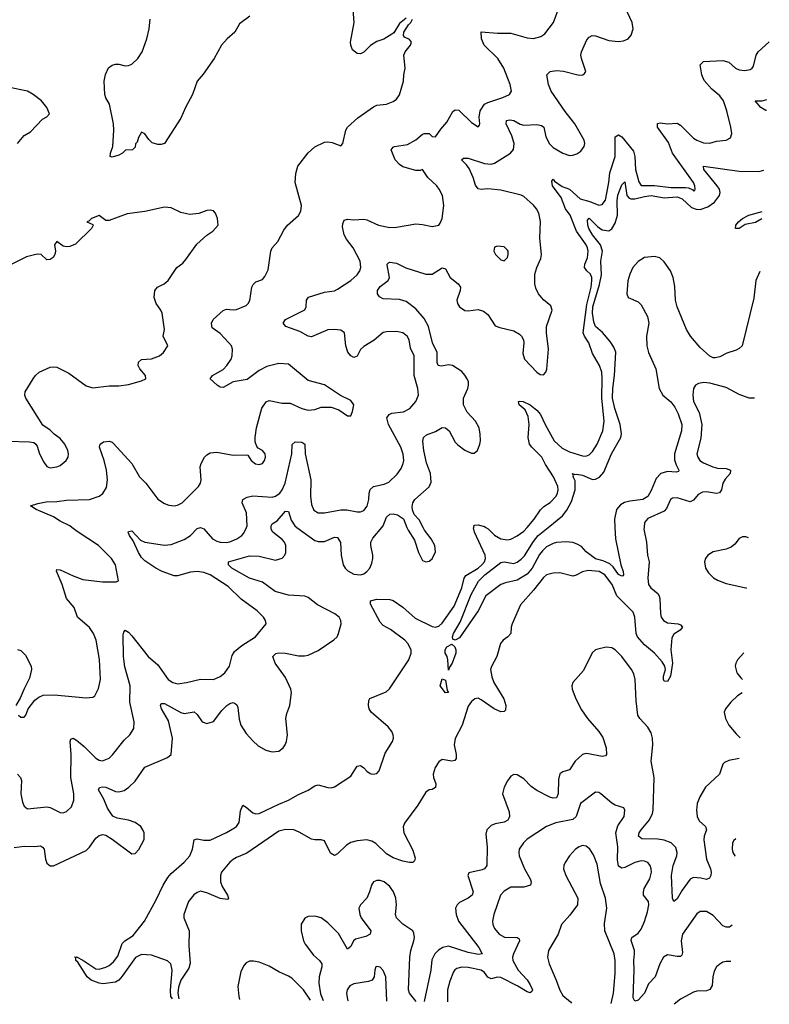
# Model space of a CAD drawing. Header units: inches. Extents: x 1843162 to 1959474, y 907081 to 1016326.
# Tile 343 of 656: x 1950323 to 1954914, y 907081 to 913107. Entities that reach past the tile are written whole.
import ezdxf

# ---------------------------------------------------------------- set-up
doc = ezdxf.new("R2010")
doc.units = ezdxf.units.IN
doc.header["$MEASUREMENT"] = 0
doc.layers.add('B9950', color=7, linetype='Continuous')
doc.layers.add('B9951', color=7, linetype='Continuous')

msp = doc.modelspace()

# ---------------------------------------------------------------- linework, layer by layer
at = {"layer": 'B9950', "color": 5}
for points, elevation in [([(1950290, 908040.7), (1950350.5, 908049.5), (1950413.7, 908046.3), (1950450, 908050.3), (1950463.6, 908043.6), (1950473.4, 908030), (1950482, 907970), (1950490, 907946), (1950510, 907929.1), (1950530, 907929.2), (1950730, 908023), (1950750, 908042), (1950790, 908098), (1950810, 908114.4), (1950830, 908120.4), (1950850, 908116.4), (1950890, 908092.4), (1951010, 908002.4), (1951030, 908004.4), (1951052.2, 908027.8), (1951084.5, 908090), (1951084.5, 908130), (1951077.6, 908150), (1951064.4, 908170), (1951030, 908193.5), (1950990, 908207.4), (1950921, 908221), (1950892.9, 908232.9), (1950860.7, 908280.7), (1950837.4, 908337.4), (1950805.5, 908394.5), (1950811.2, 908408.8), (1950830, 908411.5), (1950850, 908409.2), (1950910, 908384.6), (1950930, 908381), (1950962.4, 908390), (1950992.1, 908410), (1951030, 908446.9), (1951090, 908532.2), (1951227.5, 908592.5), (1951249.7, 908610.3), (1951258.2, 908710), (1951235.2, 908815.2), (1951191.1, 908890), (1951185.1, 908910), (1951190, 908922.8), (1951210, 908921.7), (1951310, 908866.5), (1951330, 908861.1), (1951390.8, 908870.8), (1951410, 908855.3), (1951441.3, 908810), (1951470, 908800.2), (1951510, 908812.3), (1951561.6, 908878.4), (1951592.4, 908910), (1951610, 908922), (1951630, 908928), (1951643.2, 908923.2), (1951653.7, 908913.7), (1951658.6, 908898.6), (1951667, 908827), (1951676.9, 908790), (1951710, 908739.5), (1951750, 908694.4), (1951783.4, 908663.4), (1951830, 908636.5), (1951870, 908627.2), (1951910, 908630.3), (1951936.3, 908650), (1951949.8, 908670.2), (1951956.1, 908690), (1951962.4, 908730), (1951952.9, 908830), (1951958.7, 908861.3), (1951977.1, 908910), (1951988, 908990), (1951983.8, 909010), (1951950, 909081.3), (1951888.2, 909170), (1951873.3, 909210), (1951892.7, 909227.3), (1951910, 909232.9), (1951950, 909230.9), (1952030, 909213), (1952066.8, 909213.2), (1952090, 909218.9), (1952150, 909247.1), (1952247.6, 909312.4), (1952266.9, 909330), (1952275.1, 909350), (1952291.8, 909410), (1952289.8, 909430), (1952278.8, 909450), (1952253.5, 909470), (1952147, 909527), (1952090, 909569.9), (1952070, 909578.5), (1951970, 909584.5), (1951888.1, 909608.1), (1951810, 909665.4), (1951730, 909688.8), (1951621.6, 909750), (1951602, 909770), (1951601.3, 909790), (1951730, 909825), (1951790, 909824.2), (1951890, 909799.5), (1951930, 909811.1), (1951946, 909830), (1951953.1, 909846.9), (1951953.8, 909890), (1951944.7, 909910), (1951930, 909925.7), (1951873.8, 909970), (1951863.7, 909990), (1951863.1, 910000)], 620), ([(1950310.4, 908490), (1950327.2, 908470), (1950333.6, 908450), (1950330.3, 908370), (1950339.3, 908319.3), (1950350, 908294), (1950370, 908277.1), (1950490, 908290.3), (1950510, 908285.7), (1950570, 908254.4), (1950590, 908252.7), (1950610, 908260.5), (1950640.7, 908290), (1950654.7, 908330), (1950654, 908370), (1950636.8, 908470), (1950638.1, 908610), (1950631.2, 908688.8), (1950636.6, 908703.4), (1950650, 908710.4), (1950670, 908698.3), (1950718.7, 908658.7), (1950790, 908587.8), (1950810, 908575.6), (1950830, 908571.7), (1950870, 908587.4), (1950892.3, 908607.7), (1950963.1, 908696.9), (1950997.4, 908730), (1951021.1, 908770), (1951025.1, 908810), (1950998, 908930), (1950999.8, 909030), (1950967.5, 909147.5), (1950958.7, 909210), (1950957.1, 909342.9), (1950961, 909359), (1950969.3, 909370), (1950990, 909358), (1951010, 909336.5), (1951109, 909210), (1951170, 909158), (1951231.8, 909070), (1951260.5, 909050), (1951290, 909043.5), (1951344, 909050), (1951430, 909071.5), (1951510, 909069.1), (1951550, 909086.5), (1951579.1, 909110), (1951607.2, 909150), (1951624.7, 909215.3), (1951639.4, 909240.6), (1951683.5, 909276.5), (1951768, 909330), (1951831.5, 909410), (1951827.8, 909430), (1951816.2, 909450), (1951777, 909490), (1951680.4, 909560.4), (1951598.8, 909638.8), (1951490, 909709.1), (1951450, 909724.3), (1951410, 909730.5), (1951370, 909725.2), (1951290, 909704.1), (1951270, 909704.2), (1951195.1, 909730), (1951156.8, 909750), (1951090, 909795), (1951070, 909814.7), (1951050, 909846.6), (1951017.4, 909917.4), (1950995.6, 909950), (1950987.8, 909970), (1950990, 909974.8), (1951010, 909978.7), (1951061.9, 909921.9), (1951088.6, 909908.6), (1951210, 909890.2), (1951250, 909896.2), (1951330, 909925), (1951369.2, 909950.8), (1951410, 909992.3), (1951429.4, 910000)], 640), ([(1950316, 908850), (1950330, 908838.8), (1950350, 908838.8), (1950361.2, 908850), (1950374, 908890), (1950416.6, 908943.4), (1950439.6, 908960.4), (1950467.8, 908972.2), (1950534.7, 908974.7), (1950730, 908957.1), (1950770, 908960.5), (1950782.7, 908970), (1950805.3, 909014.7), (1950817.6, 909070), (1950811.4, 909191.4), (1950791.8, 909310), (1950774.5, 909350), (1950750, 909386.3), (1950677.7, 909450), (1950656.8, 909510), (1950610, 909565.6), (1950583.4, 909650), (1950547.7, 909732.3), (1950550, 909742), (1950570, 909740.4), (1950650, 909703.2), (1950710, 909682), (1950830, 909667.2), (1950914, 909666), (1950927.3, 909672.7), (1950909.4, 909770), (1950885.1, 909810), (1950804.7, 909890), (1950674.7, 909974.7), (1950642.4, 910000)], 660), ([(1951258.8, 907114.9), (1951248.8, 907128.8), (1951246.2, 907166.2), (1951256, 907290), (1951249.1, 907329.1), (1951227.5, 907347.5), (1951130, 907382.9), (1951070, 907386.4), (1951032.6, 907367.4), (1950950, 907252.6), (1950930, 907229), (1950910, 907216), (1950832.8, 907207.2), (1950810.2, 907209.8), (1950760.9, 907230), (1950735.3, 907250), (1950678.4, 907338.4), (1950666.4, 907350), (1950667, 907367), (1950658, 907370), (1950670, 907371.6), (1950710, 907352.2), (1950790, 907298), (1950810, 907297.1), (1950850, 907308.5), (1950870, 907318), (1950898.2, 907341.8), (1950924, 907376), (1950950, 907453.2), (1950966, 907470), (1951018.3, 907501.7), (1951086.4, 907590), (1951159.5, 907720.5), (1951200.7, 907810), (1951230, 907858.3), (1951250, 907882.5), (1951329.6, 907950.4), (1951364.1, 907990), (1951382, 908030), (1951392.4, 908087.6), (1951410, 908094.7), (1951450, 908085), (1951490, 908086.4), (1951590, 908133.6), (1951638.4, 908161.6), (1951650, 908170.2), (1951666.2, 908193.8), (1951675, 908265), (1951690, 908299.5), (1951710, 908287.8), (1951750, 908252.2), (1951770, 908247), (1951790, 908249.1), (1951910, 908306.9), (1951969.9, 908330.1), (1952030, 908364.5), (1952090, 908391.8), (1952130, 908417.7), (1952150, 908423.9), (1952210, 908407.9), (1952230, 908406.6), (1952250, 908412.5), (1952350, 908477.4), (1952390, 908539.1), (1952410, 908541.8), (1952430, 908529.1), (1952450, 908507.8), (1952470, 908494.3), (1952486, 908490), (1952510, 908494), (1952524.7, 908510), (1952561.9, 908618.1), (1952605.8, 908690), (1952611.6, 908710), (1952610.7, 908730), (1952602.5, 908750), (1952579.6, 908779.6), (1952474.5, 908870), (1952463.1, 908890), (1952458.9, 908910), (1952460.4, 908939.6), (1952467.7, 908952.3), (1952566.4, 908993.6), (1952588.5, 909011.5), (1952706.3, 909190), (1952720.4, 909230), (1952719.8, 909250), (1952699.9, 909290), (1952682, 909310), (1952594.7, 909374.7), (1952550, 909399.9), (1952530, 909419.9), (1952472.2, 909530), (1952472, 909550), (1952510, 909559.8), (1952590, 909557.8), (1952610, 909551.6), (1952670, 909512.2), (1952744.4, 909444.4), (1952850, 909392.5), (1952870, 909389.5), (1952890, 909395.3), (1952910, 909413.4), (1952983, 909517), (1953031.5, 909630), (1953044.8, 909690), (1953054.4, 909705.6), (1953130, 909750.9), (1953154.1, 909770), (1953170.4, 909790), (1953176.6, 909810), (1953174.2, 909830), (1953108.9, 909970), (1953103.2, 909996.8), (1953103.7, 910000)], 580), ([(1954146.7, 910000), (1954146, 909990), (1954161.1, 909910), (1954167.3, 909830), (1954178.7, 909790), (1954170.1, 909690), (1954174, 909650), (1954187.8, 909630), (1954232.8, 909592.8), (1954239.8, 909579.8), (1954243.9, 909563.9), (1954247.1, 909470), (1954252.5, 909450), (1954265.8, 909430), (1954290, 909416.6), (1954354.8, 909410), (1954370, 909403.7), (1954382.6, 909390), (1954367.4, 909370), (1954330, 909345.7), (1954316.5, 909323.5), (1954311, 909251), (1954321.8, 909170), (1954308, 909090), (1954290, 909056), (1954270, 909059.3), (1954266, 909070), (1954264.8, 909090), (1954277.7, 909130), (1954273.3, 909150), (1954257.8, 909177.8), (1954211.2, 909231.2), (1954150, 909281.2), (1954106.4, 909330), (1954098.5, 909350), (1954089.9, 909449.9), (1954080.4, 909480.4), (1953980.4, 909580.4), (1953952.3, 909650), (1953905.5, 909710), (1953871.3, 909730), (1953804.7, 909735.3), (1953770, 909728.2), (1953731.8, 909708.2), (1953710, 909702.2), (1953630, 909721.3), (1953590, 909720.2), (1953550, 909708.8), (1953530, 909693.8), (1953470, 909615), (1953390, 909526.9), (1953339, 909410), (1953332.9, 909390), (1953330.3, 909350), (1953312.2, 909330), (1953283.1, 909310), (1953266.9, 909290), (1953244.7, 909210), (1953212.1, 909147.9), (1953207, 909130), (1953214.4, 909085.6), (1953227.7, 909050), (1953287.1, 908950), (1953300.2, 908910), (1953298, 908882), (1953290, 908872.3), (1953270, 908871.3), (1953229.8, 908890), (1953150, 908945.6), (1953130, 908953.9), (1953110, 908951.2), (1953090, 908935.4), (1953070, 908906), (1953032.8, 908790), (1952990, 908707.8), (1952984, 908670), (1952995.1, 908610), (1952995.3, 908584.7), (1952986.9, 908573.1), (1952970, 908569.4), (1952910, 908580.5), (1952890, 908564.7), (1952866.6, 908530), (1952854.8, 908490), (1952856.6, 908470), (1952872.3, 908430), (1952870, 908408.7), (1952850, 908395.7), (1952830, 908394.5), (1952810, 908379.8), (1952760.5, 908299.5), (1952679.6, 908190), (1952671.6, 908168.4), (1952676.3, 908130), (1952730, 908024.6), (1952744.6, 907975.4), (1952741.1, 907958.9), (1952730.2, 907949.8), (1952710, 907949.8), (1952670, 907957.2), (1952610, 907977.7), (1952570, 908002.5), (1952504.7, 908064.7), (1952479.5, 908079.5), (1952450, 908087.8), (1952390, 908082.4), (1952350, 908070.8), (1952324.7, 908055.3), (1952270, 908001.8), (1952250, 907992.4), (1952226.8, 908006.8), (1952190, 908082), (1952170, 908087.6), (1952130, 908086.9), (1952110, 908092.6), (1952035.6, 908135.6), (1952001.2, 908150), (1951950.6, 908150.6), (1951910, 908140.2), (1951714.1, 908005.9), (1951650, 907980.5), (1951630, 907968.1), (1951609.3, 907950.7), (1951558.9, 907890), (1951552.2, 907870), (1951553.2, 907830), (1951562.7, 907802.7), (1951594.9, 907750), (1951601.6, 907730), (1951596.5, 907723.5), (1951550, 907728.3), (1951470, 907764.5), (1951430, 907773.7), (1951410, 907766.3), (1951389.1, 907750.9), (1951356.9, 907710), (1951328.7, 907630), (1951327.8, 907610), (1951361.6, 907530), (1951359.4, 907439.4), (1951367.5, 907332.5), (1951358.5, 907301.5), (1951310, 907229.2), (1951294.7, 907185.3), (1951291.3, 907150), (1951298.6, 907114.4)], 580), ([(1951430.5, 910000), (1951450, 909990.3), (1951504.7, 909930), (1951530, 909916.1), (1951550.1, 909910.1), (1951590, 909908.1), (1951610, 909911), (1951652.8, 909930), (1951683.5, 909950), (1951695.9, 909964.1), (1951711.1, 910000)], 640), ([(1952021.2, 910000), (1952130, 909920.2), (1952150, 909913.4), (1952190, 909914), (1952250, 909940.2), (1952270, 909937.8), (1952288.1, 909908.1), (1952291.7, 909830), (1952304.3, 909770), (1952315.9, 909750), (1952333.1, 909733.1), (1952370, 909714.1), (1952410, 909710.1), (1952430, 909716.4), (1952449.9, 909730.1), (1952467, 909750), (1952479.7, 909780.3), (1952485, 909810), (1952485.3, 909830), (1952472.7, 909890), (1952473.7, 909910), (1952485.3, 909934.7), (1952540.6, 910000)], 620), ([(1952694.7, 910000), (1952702, 909982), (1952740.9, 909920.9), (1952765.3, 909845.3), (1952790, 909797.3), (1952810, 909788.2), (1952830, 909793), (1952850, 909808.2), (1952869.7, 909850), (1952865.1, 909890), (1952843.5, 909930), (1952802.9, 909982.9), (1952793.9, 910000)], 620), ([(1953968, 910000), (1953971.4, 909930), (1954004.4, 909770), (1954018, 909730), (1954020.7, 909710), (1954016.4, 909703.6), (1954010, 909702), (1953990, 909711.5), (1953957.6, 909757.6), (1953937.6, 909777.6), (1953895.5, 909795.5), (1953850, 909806.7), (1953793.2, 909850), (1953763.1, 909883.1), (1953738.1, 909898.1), (1953710, 909906.7), (1953669, 909911), (1953610, 909907.7), (1953590, 909901.4), (1953550, 909880.3), (1953523.8, 909856.2), (1953506, 909834), (1953461.9, 909750), (1953430, 909714.5), (1953370, 909676), (1953298.6, 909661.4), (1953269.1, 909650.9), (1953178.7, 909581.3), (1953131.2, 909488.8), (1953015.8, 909324.2), (1952990, 909309), (1952976.6, 909316.6), (1952973, 909330), (1952979.8, 909350), (1953020.2, 909419.8), (1953087.3, 909590), (1953132, 909670), (1953172.1, 909710), (1953270, 909785.4), (1953290, 909788.3), (1953350, 909779.7), (1953370, 909787.3), (1953394.6, 909805.4), (1953413.7, 909826.3), (1953470, 909914), (1953498.8, 909950), (1953560.5, 910000)], 560), ([(1953177.4, 910000), (1953191.1, 909991.1), (1953230, 909953.1), (1953270, 909929.4), (1953310, 909923.8), (1953330, 909928.4), (1953370, 909948.2), (1953410, 909976.9), (1953430.1, 910000)], 580), ([(1954786.7, 909936.9), (1954770, 909941.8), (1954750, 909941.2), (1954730, 909931), (1954703.1, 909896.9), (1954681.2, 909878.8), (1954650, 909865.7), (1954570.1, 909849.9), (1954538, 909830), (1954523.6, 909810), (1954517.2, 909790), (1954523.5, 909750), (1954540.9, 909720.9), (1954571.4, 909691.4), (1954596.7, 909676.7), (1954650, 909656.3), (1954770.6, 909630), (1954773.7, 909628.1)], 620), ([(1954730, 908585.3), (1954666, 908574), (1954639.3, 908560.7), (1954628.9, 908550), (1954608.9, 908490), (1954523.2, 908410), (1954488.9, 908351.1), (1954472.7, 908310), (1954467.1, 908270), (1954471.1, 908230), (1954483.9, 908203.9), (1954522.6, 908170), (1954529, 908150), (1954514.3, 908110), (1954512.7, 908087.3), (1954529.6, 907969.6), (1954554.2, 907910), (1954558, 907890), (1954556.1, 907870), (1954547.6, 907852.4), (1954530, 907844.7), (1954493.8, 907853.8), (1954450, 907857.3), (1954430, 907847.9), (1954380.2, 907779.8), (1954350, 907726.3), (1954329.6, 907709.6), (1954320.5, 907730), (1954314.4, 907870), (1954325.5, 907930), (1954347.7, 907990), (1954349.8, 908010), (1954341.6, 908041.6), (1954312.6, 908070), (1954270, 908086.3), (1954231.5, 908091.5), (1954133.9, 908093.9), (1954112.8, 908110), (1954116.1, 908130), (1954129, 908150), (1954180.2, 908210), (1954198.8, 908250), (1954203.2, 908270), (1954209.5, 908470), (1954191, 908570), (1954200.8, 908670), (1954199.4, 908710), (1954190, 908741.8), (1954170, 908776.5), (1954120.7, 908830), (1954108.2, 908850), (1954098.5, 908938.5), (1954091.9, 909070), (1954083.6, 909103.6), (1954070.4, 909130), (1954010, 909209.8), (1953970, 909250.8), (1953950, 909263.1), (1953913.8, 909266.2), (1953864.3, 909255.7), (1953850, 909249.7), (1953828.5, 909231.5), (1953776.7, 909123.3), (1953710.4, 909050), (1953703.7, 909030), (1953706.3, 909010), (1953729.1, 908950), (1953763.7, 908883.7), (1953799.7, 908830), (1953870.5, 908750.5), (1953893.5, 908713.5), (1953915.3, 908650), (1953916.9, 908610), (1953910, 908602.7), (1953890, 908598.3), (1953805.8, 908614.2), (1953790, 908615.3), (1953770.2, 908609.8), (1953725.5, 908570), (1953690, 908515.8), (1953650, 908503.8), (1953630, 908492.4), (1953622.8, 908457.2), (1953620.9, 908370), (1953610, 908345.3), (1953590, 908342), (1953570, 908348.2), (1953489.5, 908389.5), (1953454.5, 908414.5), (1953410, 908461.8), (1953370, 908485.7), (1953350, 908487.8), (1953330, 908477.6), (1953310, 908449.6), (1953289.3, 908410), (1953280.6, 908370), (1953319.8, 908259.8), (1953323.2, 908230), (1953319.6, 908220.4), (1953312.3, 908207.7), (1953290, 908195), (1953234.1, 908185.9), (1953210, 908175.6), (1953184.6, 908150), (1953177.8, 908122.2), (1953185.1, 908045.1), (1953183.6, 907930), (1953168.6, 907911.4), (1953155.2, 907904.8), (1953074.4, 907885.6), (1953067, 907870), (1953100.1, 907770), (1953093.5, 907750), (1953070, 907730.6), (1953016.2, 907703.8), (1953002.4, 907690), (1952992.4, 907670), (1952995.2, 907630), (1953011.3, 907590), (1953134.5, 907430), (1953154.9, 907390), (1953133, 907387), (1953070, 907397.6), (1952950, 907436.2), (1952913.7, 907430), (1952887.8, 907412.2), (1952865.1, 907390), (1952847.4, 907352.6), (1952840.1, 907290), (1952799.5, 907098.1)], 620), ([(1950310, 909252.4), (1950330, 909246.5), (1950358.2, 909218.2), (1950393.1, 909150), (1950395.6, 909130), (1950383.5, 909076.5), (1950350, 909012.7), (1950325.8, 908954.2), (1950299.1, 908910)], 660), ([(1954757.2, 909232.3), (1954718, 909190), (1954707.9, 909170), (1954704.7, 909150), (1954715.4, 909110), (1954739.2, 909079.2), (1954750.3, 909069.9)], 620), ([(1954746.9, 908988.4), (1954719.6, 908970), (1954677.8, 908930), (1954644.6, 908890), (1954636.9, 908870), (1954644.7, 908830), (1954666.2, 908790), (1954710, 908736.2), (1954735.4, 908712.2)], 620), ([(1954687.3, 907564.7), (1954670, 907553.9), (1954650, 907554.4), (1954630, 907562.4), (1954570, 907625.8), (1954530, 907649.7), (1954490, 907649.6), (1954470, 907635.6), (1954381.6, 907510), (1954373.8, 907470), (1954382.6, 907397.4), (1954378.1, 907381.9), (1954370, 907374.5), (1954350, 907373.8), (1954290, 907384.2), (1954265.7, 907370), (1954242.4, 907330), (1954214.2, 907250), (1954173.5, 907206.5), (1954150, 907149.8), (1954110, 907107.4), (1954090, 907100.5), (1954080.8, 907120.8), (1954086.9, 907290), (1954084.7, 907350), (1954088.9, 907390), (1954087.2, 907410), (1954067.6, 907472.4), (1954071.1, 907490), (1954110, 907516.3), (1954130, 907541.1), (1954150, 907587.6), (1954168.2, 907648.2), (1954176.3, 907690), (1954174.4, 907710), (1954143.9, 907750), (1954142.5, 907770), (1954148.2, 907790), (1954181.5, 907850), (1954191.4, 907890), (1954190.6, 907910.6), (1954183.9, 907930), (1954170, 907949.7), (1954150, 907957.8), (1954130, 907958.5), (1954090.5, 907950), (1954030, 907918.7), (1954010, 907915.3), (1953990, 907926.6), (1953984.5, 907964.5), (1953985.8, 908045.8), (1953974, 908130), (1953987.1, 908172.9), (1954024.7, 908230), (1954029.3, 908270), (1954022.7, 908282.7), (1953970, 908300.5), (1953950, 908312.6), (1953882, 908370), (1953870, 908376.9), (1953850, 908379.7), (1953756.9, 908310), (1953730, 908231.3), (1953710, 908212.3), (1953607.3, 908192.7), (1953550, 908169.8), (1953430, 908091), (1953408.9, 908070), (1953382.3, 908030), (1953379, 908010), (1953382, 907990), (1953414.2, 907910), (1953448.4, 907850), (1953456.2, 907830), (1953452.2, 907810), (1953410, 907798.6), (1953330, 907797.5), (1953290, 907773.1), (1953267.1, 907750), (1953227.2, 907630), (1953219.2, 907590), (1953220.2, 907570), (1953230, 907544.9), (1953258.9, 907510), (1953291.7, 907491.7), (1953370, 907491), (1953381.4, 907481.4), (1953384.7, 907470), (1953346.8, 907390), (1953341.9, 907370), (1953343.5, 907350), (1953375.1, 907290), (1953430, 907231), (1953450, 907201.3), (1953462.6, 907170), (1953460, 907160), (1953450, 907151.1), (1953430, 907158.3), (1953373.2, 907193.2), (1953270, 907244.7), (1953250, 907246.5), (1953210, 907236.5), (1953190, 907247.1), (1953170, 907276), (1953150, 907290.9), (1953070, 907307), (1953031, 907309), (1953000.3, 907299.7), (1952988, 907292), (1952980.2, 907279.8), (1952956.7, 907223.3), (1952943, 907170), (1952944, 907096.5)], 640), ([(1953944.3, 907085.6), (1953960.6, 907150), (1953970.5, 907270.5), (1953969, 907350), (1953962.9, 907390), (1953905.7, 907530), (1953904.8, 907575.2), (1953918.9, 907670), (1953911.1, 907730), (1953880, 907820), (1953859.5, 907939.5), (1953837, 907997), (1953815.6, 908030), (1953792.3, 908050), (1953770, 908052.8), (1953750, 908046), (1953726.7, 908030), (1953689.4, 907990.6), (1953664.6, 907950), (1953656, 907930), (1953654.3, 907910), (1953667.8, 907870), (1953740.5, 907730), (1953739.1, 907690), (1953693, 907627), (1953641.3, 907570), (1953620.2, 907510), (1953562.4, 907410), (1953554.9, 907370), (1953564.7, 907330), (1953609.1, 907230), (1953630, 907167.7), (1953650, 907135.5), (1953697.1, 907097.1), (1953703.1, 907088.2)], 660), ([(1954709.5, 908094.4), (1954696.7, 908083.3), (1954688.8, 908070), (1954686.5, 908030), (1954690.3, 908010), (1954702.6, 907990), (1954705, 907988)], 640), ([(1952751.3, 907098.6), (1952709.8, 907150), (1952704.7, 907170), (1952712.1, 907370), (1952718.1, 907410), (1952736.6, 907470), (1952739.9, 907490), (1952736.8, 907516.8), (1952730, 907531.9), (1952670, 907572), (1952630.7, 907610.7), (1952624.4, 907630), (1952629.9, 907690.1), (1952626.7, 907730), (1952613.2, 907770), (1952590, 907803.2), (1952555.6, 907830), (1952530, 907839), (1952510, 907839.3), (1952490, 907831), (1952476.9, 907810), (1952465.8, 907770), (1952448.6, 907731.4), (1952409.5, 907690.5), (1952400.6, 907670), (1952405.1, 907630), (1952414.4, 907610), (1952474.4, 907530), (1952469.3, 907510.7), (1952443, 907497), (1952380.3, 907479.7), (1952367.2, 907470), (1952350, 907435.1), (1952330, 907418), (1952275, 907515), (1952210, 907579.1), (1952170, 907609.8), (1952130, 907620.9), (1952090, 907618), (1952070, 907607.6), (1952047.4, 907572.6), (1952047.8, 907530), (1952061.8, 907470), (1952071.2, 907450), (1952121.8, 907381.8), (1952158.9, 907350), (1952172.4, 907330), (1952173.2, 907310), (1952156.1, 907250), (1952155, 907210), (1952165.7, 907145.7), (1952180.6, 907104.8)], 620), ([(1952103.4, 907105.7), (1952060.6, 907170), (1951990, 907240.7), (1951970, 907253.2), (1951910, 907280.2), (1951850, 907315.4), (1951790, 907339.2), (1951754, 907346), (1951730, 907345.3), (1951710, 907334.3), (1951698.3, 907321.7), (1951678.1, 907281.9), (1951659.6, 907190), (1951664.7, 907130), (1951669.8, 907110.4)], 620), ([(1954678, 907342.4), (1954650, 907344), (1954630, 907339.7), (1954610, 907328), (1954590.2, 907309.8), (1954575.3, 907284.7), (1954566.9, 907250), (1954564.2, 907195.8), (1954550, 907172.3), (1954530, 907164.2), (1954470, 907162.4), (1954450, 907155.6), (1954370, 907113), (1954332, 907081.3)], 660), ([(1952570.7, 907100.6), (1952564.5, 907250), (1952550, 907288.7), (1952530, 907308.7), (1952510, 907312.7), (1952504.7, 907310), (1952498, 907290), (1952494, 907250), (1952482, 907230), (1952459.9, 907220.1), (1952370, 907206.9), (1952345.1, 907194.9), (1952327.8, 907170), (1952324.7, 907150), (1952330.3, 907110), (1952334.1, 907103.1)], 640)]:
    msp.add_lwpolyline(points, dxfattribs=dict(at, elevation=elevation))
at = {"layer": 'B9950', "color": 5, "elevation": 560}
for points in [[(1952950, 909126.6), (1952944.7, 909190), (1952941, 909210), (1952929.7, 909230), (1952927.8, 909250), (1952938.4, 909270), (1952970, 909286), (1952988.9, 909268.9), (1952994.6, 909250), (1952994, 909230), (1952971.4, 909170), (1952954.5, 909145.5)], [(1952930, 908987.3), (1952898.3, 909030), (1952910, 909072.7), (1952930, 909066), (1952940.9, 909000.9), (1952950, 908989)]]:
    msp.add_lwpolyline(points, close=True, dxfattribs=at)
at = {"layer": 'B9951', "color": 5}
for points, elevation in [([(1951711.1, 910000), (1951715.3, 910010), (1951711.4, 910090), (1951685.6, 910150), (1951689.7, 910170), (1951715.4, 910184.6), (1951750, 910193.3), (1951870, 910184.2), (1951890, 910190.2), (1951915.2, 910210), (1951931.1, 910230), (1951949.5, 910270.5), (1951989.8, 910449.8), (1951992.1, 910507.9), (1952010, 910523.6), (1952050, 910522), (1952070.3, 910510), (1952072.2, 910450), (1952105.1, 910290), (1952103.7, 910190), (1952110, 910141), (1952124.7, 910104.7), (1952150, 910088.2), (1952190, 910088.3), (1952290, 910107.7), (1952326.5, 910106.5), (1952390, 910095.6), (1952410, 910096), (1952430, 910104.2), (1952451.9, 910130), (1952460.8, 910170), (1952462.8, 910210), (1952470, 910231.7), (1952490.6, 910249.4), (1952556.1, 910263.9), (1952583.8, 910276.2), (1952634.4, 910325.6), (1952658.7, 910361.3), (1952671.8, 910390), (1952675.3, 910410), (1952671.8, 910448.2), (1952657, 910490), (1952581.4, 910630), (1952571.6, 910670), (1952584.8, 910690), (1952601.2, 910698.8), (1952673, 910707), (1952712.7, 910727.3), (1952750, 910770.7), (1952765.6, 910810), (1952762, 910850), (1952739.8, 910930), (1952738.7, 911050), (1952717.1, 911097.1), (1952707.7, 911147.7), (1952696.8, 911170), (1952670, 911189.7), (1952630, 911198.3), (1952570, 911196.9), (1952550, 911191.6), (1952494.4, 911145.6), (1952430, 911107.1), (1952410, 911087.8), (1952390, 911048), (1952370, 911040.4), (1952350, 911049.8), (1952333, 911073), (1952321, 911110), (1952311.4, 911190), (1952290, 911207), (1952248.1, 911211.9), (1952210, 911209), (1952110, 911166.6), (1952090, 911169.7), (1952039.3, 911199.3), (1951952.3, 911230), (1951936.2, 911250), (1951950, 911271.3), (1952068.6, 911331.4), (1952077.2, 911350), (1952079.7, 911390), (1952091, 911409), (1952190, 911440.2), (1952250, 911447.3), (1952270, 911457.2), (1952351.9, 911510), (1952390, 911545.8), (1952406.4, 911570), (1952411.9, 911590), (1952407.6, 911630), (1952365.6, 911710), (1952323.7, 911763.7), (1952309.8, 911790), (1952300.3, 911839.7), (1952301.6, 911858.4), (1952310, 911880.7), (1952330, 911886.4), (1952370, 911881.5), (1952430, 911885.6), (1952450, 911881.6), (1952520.7, 911850), (1952590, 911834.4), (1952630, 911836.9), (1952750, 911857.6), (1952790, 911854.4), (1952850, 911840.4), (1952889, 911850), (1952898.6, 911861.4), (1952911.3, 911890), (1952920.5, 911970), (1952911.4, 912031.4), (1952892.3, 912070), (1952878.4, 912090), (1952821.8, 912141.8), (1952790, 912189.3), (1952776.5, 912183.5), (1952750, 912184.4), (1952670, 912207.4), (1952650, 912220.4), (1952622.2, 912250), (1952598, 912310), (1952610, 912326), (1952619, 912330), (1952697.3, 912342.7), (1952748.9, 912371.1), (1952790, 912405.5), (1952802, 912410), (1952830.3, 912410.3), (1952850, 912391.3), (1952870, 912391), (1952902.4, 912437.6), (1952939.9, 912480.1), (1952974.8, 912545.2), (1952990, 912556.1), (1953013.1, 912553.1), (1953090, 912478), (1953130, 912451.3), (1953139.3, 912460.7), (1953141.2, 912470), (1953137.4, 912510), (1953143.9, 912550), (1953170.5, 912589.5), (1953190, 912600.6), (1953282.7, 912630), (1953322.7, 912650), (1953334.5, 912670), (1953327.6, 912710), (1953287.2, 912810), (1953252.1, 912870), (1953167.2, 912950), (1953150.7, 912990), (1953148.3, 913031.7), (1953250, 913023.6), (1953330, 913025.3), (1953430, 912996.9), (1953470, 912991.8), (1953515.1, 913004.9), (1953539.7, 913020.3), (1953591.5, 913090), (1953629.7, 913190.3)], 640), ([(1952793.9, 910000), (1952770, 910045.2), (1952739.6, 910079.6), (1952727.8, 910107.8), (1952726, 910126), (1952729.7, 910150), (1952743.5, 910170), (1952830, 910247.6), (1952842.8, 910277.2), (1952839, 910330), (1952815, 910395), (1952797.4, 910470), (1952792.7, 910527.3), (1952796.8, 910550), (1952814.2, 910565.8), (1952870, 910586.4), (1952910, 910611.1), (1952930, 910610.2), (1952953.4, 910590), (1952990, 910522.4), (1953005.3, 910505.3), (1953050, 910471.8), (1953090, 910454.9), (1953106.3, 910453.7), (1953126, 910470), (1953140.5, 910510), (1953146, 910530), (1953143.5, 910570), (1953136.4, 910610), (1953114.5, 910650), (1953064.1, 910704.1), (1953040.7, 910750), (1953040.5, 910790), (1953067.4, 910850), (1953072.1, 910870), (1953070.6, 910890), (1953062.9, 910910), (1953050, 910932.4), (1953030, 910954.2), (1952973.6, 910990), (1952950, 910994.1), (1952906.9, 910986.9), (1952886.4, 910990), (1952880.2, 911010), (1952879.2, 911070), (1952850.3, 911130.3), (1952826, 911230), (1952799.2, 911279.2), (1952750, 911336.8), (1952690, 911381.7), (1952650, 911394.9), (1952550, 911398.7), (1952525.6, 911410), (1952515.2, 911430), (1952513.5, 911450), (1952530, 911474), (1952579.7, 911510), (1952588.7, 911530), (1952573, 911607), (1952573.3, 911610), (1952581.8, 911618.2), (1952590, 911623.1), (1952630, 911616.5), (1952688.2, 911588.2), (1952810.8, 911549.2), (1952850, 911550.2), (1952910, 911587.4), (1952930, 911581.6), (1952959.6, 911530), (1953008.4, 911490), (1953022, 911470), (1953021.1, 911450), (1953000.9, 911390), (1953004.9, 911370), (1953017, 911350), (1953050, 911327.1), (1953070, 911324.5), (1953130, 911333.8), (1953163.8, 911323.8), (1953190, 911303.1), (1953234.2, 911234.2), (1953262.5, 911222.5), (1953350, 911202), (1953383.3, 911183.3), (1953396.9, 911170), (1953408.5, 911148.5), (1953411.3, 911130), (1953404.6, 911064.6), (1953413.7, 911030), (1953490, 910948.9), (1953510, 910935.8), (1953530, 910933), (1953545.1, 910950), (1953550.8, 910969.2), (1953561.6, 911090), (1953549.8, 911190.2), (1953549.8, 911230), (1953584.8, 911330), (1953576.3, 911356.3), (1953530, 911393.5), (1953501.2, 911430), (1953484.2, 911464.2), (1953477.5, 911490), (1953477.8, 911550), (1953489.1, 911590), (1953514.5, 911645.5), (1953519.5, 911670), (1953508.3, 911770), (1953512.6, 911872.6), (1953501.9, 911921.9), (1953488.7, 911948.7), (1953470, 911970.9), (1953410, 912025.4), (1953393.3, 912033.3), (1953270, 912063.7), (1953190, 912072.3), (1953150, 912067.7), (1953130, 912070.8), (1953114.7, 912094.7), (1953100.8, 912140.8), (1953075.3, 912195.3), (1953059.7, 912219.7), (1953029.7, 912250.3), (1953041.5, 912258.5), (1953070, 912260.2), (1953170, 912227.6), (1953210, 912223.4), (1953230, 912229.1), (1953329.6, 912290.4), (1953347.5, 912312.5), (1953351, 912350), (1953336.5, 912396.5), (1953301.4, 912470), (1953303.6, 912490), (1953325.6, 912494.4), (1953350, 912489.4), (1953388.4, 912468.4), (1953410, 912462), (1953490, 912466.4), (1953519.6, 912459.6), (1953532.6, 912450), (1953546, 912390), (1953566.8, 912346.8), (1953590, 912325), (1953650, 912289.6), (1953690, 912276.8), (1953710, 912277.6), (1953734.7, 912285.3), (1953758.6, 912301.4), (1953779.8, 912330), (1953783.8, 912350), (1953780.7, 912370), (1953723.4, 912470), (1953664.3, 912544.3), (1953577.8, 912670), (1953561.9, 912710), (1953551.8, 912770), (1953571.1, 912788.9), (1953610, 912795.8), (1953652.4, 912792.4), (1953750, 912768.2), (1953770.9, 912769.1), (1953782.7, 912777.3), (1953789.6, 912790.4), (1953763.1, 912870), (1953759.8, 912890), (1953763.1, 912910), (1953796.1, 912983.9), (1953810, 913000.4), (1953829.2, 913010), (1953850, 913008.5), (1953930, 912978.9), (1953990, 912973.1), (1954021.7, 912978.3), (1954049.2, 912990), (1954068.2, 913011.8), (1954079.7, 913050), (1954074.8, 913090), (1954015.7, 913215.7)], 620), ([(1951731.5, 913128.5), (1951670, 913082), (1951641.3, 913030), (1951594.4, 912990), (1951558.4, 912950), (1951513.7, 912870), (1951446.5, 912773.5), (1951410.4, 912730), (1951382, 912650), (1951338, 912570), (1951310, 912504), (1951210.4, 912349.6), (1951190, 912342.7), (1951170, 912342.7), (1951134, 912354), (1951113.6, 912373.6), (1951090, 912408), (1951070, 912418), (1951050, 912386), (1951042, 912358), (1951032.7, 912347.3), (1951030, 912326), (1951014, 912310), (1950971.3, 912308.7), (1950952, 912290), (1950930, 912277.2), (1950890, 912266), (1950878, 912270), (1950879, 912290), (1950893.2, 912330), (1950899.5, 912430), (1950896.9, 912470), (1950872.8, 912590), (1950850, 912629.3), (1950844, 912650), (1950840.6, 912730), (1950848.1, 912771.9), (1950867.6, 912812.4), (1950890, 912828.9), (1950910, 912835.6), (1950930, 912835.6), (1950970, 912825.2), (1950990, 912825.8), (1951010, 912835.6), (1951047.1, 912870), (1951072.9, 912910), (1951101.5, 912990), (1951116.8, 913050), (1951122.2, 913110)], 660), ([(1952690, 913115.3), (1952650, 913084), (1952613.7, 913026.3), (1952602.5, 913017.5), (1952552.8, 912987.2), (1952510, 912972.7), (1952470.5, 912949.5), (1952430, 912907.3), (1952410, 912898.4), (1952390, 912899.5), (1952362.2, 912922.2), (1952351.3, 912951.3), (1952349.7, 912970), (1952370.9, 913090), (1952366, 913170)], 660), ([(1950642.4, 910000), (1950629.9, 910009.9), (1950570, 910038.9), (1950530, 910065), (1950424, 910110), (1950390, 910132), (1950433.6, 910146.4), (1950484.4, 910155.6), (1950550, 910157.6), (1950610, 910167.1), (1950749.7, 910170.3), (1950810, 910191.6), (1950833.2, 910206.8), (1950855.2, 910244.8), (1950861.8, 910290), (1950854.7, 910350), (1950840.9, 910410), (1950810.9, 910490), (1950815.6, 910510), (1950836, 910524), (1950870, 910527.9), (1950890, 910522.3), (1950896.1, 910516.1), (1951010, 910390.4), (1951056.5, 910310), (1951095.8, 910270), (1951170, 910173.4), (1951210, 910146.4), (1951236.7, 910136.7), (1951270, 910132.2), (1951290, 910135.8), (1951318.4, 910150), (1951418.4, 910250), (1951429.7, 910270.3), (1951433.7, 910290), (1951428.7, 910370), (1951434.7, 910390), (1951455.1, 910430), (1951470, 910444.9), (1951490, 910455.8), (1951530, 910460.4), (1951630, 910442.4), (1951710, 910444), (1951721, 910441), (1951740.7, 910410), (1951768.1, 910388.1), (1951790, 910385.3), (1951810, 910390.4), (1951822.6, 910410), (1951828.4, 910430), (1951825.7, 910450), (1951810, 910471.2), (1951784.2, 910484.2), (1951774.7, 910494.7), (1951764.2, 910524.2), (1951764.2, 910550), (1951772.6, 910610), (1951806.6, 910730), (1951831.5, 910768.5), (1951850, 910776.3), (1951930, 910760.3), (1951980.4, 910760.4), (1952050, 910728), (1952090, 910717.3), (1952130, 910720.7), (1952170, 910734.8), (1952230, 910736), (1952278.5, 910718.5), (1952330, 910682), (1952350, 910682), (1952361.2, 910710), (1952369, 910750), (1952350, 910777.2), (1952287.3, 910807.3), (1952190, 910872), (1952090, 910898.4), (1951970, 910998.3), (1951910, 911002.4), (1951835.8, 910984.2), (1951790, 910960.7), (1951715.2, 910904.8), (1951630, 910889.8), (1951570, 910855.8), (1951550, 910858), (1951532, 910870), (1951489.2, 910910), (1951504, 910930), (1951570, 910967.2), (1951592.1, 910990), (1951617.6, 911030), (1951623.9, 911050), (1951625.7, 911090), (1951619.7, 911110), (1951604.2, 911130), (1951550, 911185.7), (1951502, 911222), (1951498.3, 911250), (1951507.2, 911272.8), (1951570, 911327.9), (1951590, 911335.1), (1951630, 911331.1), (1951650, 911334.2), (1951710, 911357), (1951723, 911370), (1951731.6, 911388.4), (1951745.1, 911470), (1951752.8, 911487.2), (1951770, 911503), (1951810, 911516), (1951824.8, 911535.2), (1951844.2, 911575.8), (1951861.3, 911690), (1951869.6, 911710), (1951904.5, 911750), (1951940.7, 911819.3), (1951962.4, 911850), (1952031.1, 911908.9), (1952044.9, 911935.1), (1952048.2, 911970), (1952010.8, 912110), (1952013.9, 912166.1), (1952026, 912210), (1952088.8, 912291.2), (1952130, 912329.1), (1952190, 912356.9), (1952210, 912359.6), (1952236.1, 912356.1), (1952290, 912334.8), (1952302.7, 912350), (1952319.7, 912430), (1952329.6, 912450), (1952393.2, 912506.8), (1952490, 912574), (1952510, 912583.1), (1952570, 912590.5), (1952610, 912605.5), (1952630, 912620.7), (1952650, 912646.8), (1952673.2, 912730), (1952675.3, 912770), (1952684, 912810), (1952675.3, 912890), (1952684, 912910), (1952717, 912950), (1952722.7, 912970), (1952710, 912985.2), (1952680.1, 913000.1), (1952673.2, 913010), (1952676, 913030), (1952704.5, 913075.5), (1952719, 913090), (1952728, 913110)], 660), ([(1953430.1, 910000), (1953473.5, 910050), (1953512.6, 910107.4), (1953533.2, 910126.8), (1953571.3, 910151.3), (1953607.5, 910190), (1953617.4, 910210), (1953620.8, 910230), (1953618, 910250), (1953592.3, 910310), (1953544.1, 910384.1), (1953521.1, 910430), (1953460.2, 910490), (1953445.7, 910510), (1953437, 910550), (1953442.2, 910630), (1953438, 910678), (1953418.6, 910718.6), (1953381.7, 910750), (1953377.2, 910770), (1953386.9, 910773.1), (1953406, 910770), (1953450, 910750.1), (1953490, 910717), (1953512.2, 910690), (1953540.1, 910630), (1953595.7, 910530), (1953644.9, 910484.9), (1953690, 910462.2), (1953770, 910437.4), (1953790, 910436.2), (1953810, 910443.6), (1953830, 910464.2), (1953858.6, 910510), (1953893.8, 910590), (1953901.9, 910650), (1953888.6, 910790), (1953891.2, 910911.2), (1953887.5, 910950), (1953873.8, 910990), (1953830, 911064.2), (1953808.1, 911130), (1953781.5, 911170), (1953774.6, 911190), (1953796.3, 911363.7), (1953822.3, 911470), (1953827.5, 911510), (1953826.5, 911530), (1953819, 911550), (1953795.7, 911570), (1953781.4, 911590), (1953784.2, 911610), (1953800.4, 911650), (1953803.6, 911690), (1953800.5, 911710), (1953792.2, 911730), (1953733.1, 911813.1), (1953693.3, 911910), (1953665.7, 911950), (1953638.3, 912018.3), (1953585.9, 912090), (1953581.9, 912118.1), (1953590, 912130.2), (1953599, 912119), (1953645.9, 912085.9), (1953690, 912068.9), (1953754.9, 912010), (1953814.5, 911994.5), (1953870, 911971), (1953890, 911975.2), (1953910, 912003.1), (1953932, 912110), (1953936.7, 912170), (1953969.3, 912270), (1953969.9, 912390.1), (1953990, 912403.2), (1954011.2, 912390), (1954081.7, 912301.7), (1954090.1, 912270), (1954093.4, 912190), (1954114.8, 912114.8), (1954130, 912091.8), (1954210, 912091.4), (1954310, 912079.4), (1954400.7, 912080.7), (1954418.2, 912078.2), (1954445.5, 912065.5), (1954450, 912059.3), (1954457.4, 912062.6), (1954460.7, 912070), (1954458, 912090), (1954448.7, 912110), (1954321.3, 912290), (1954296.2, 912356.2), (1954229.9, 912450), (1954229.1, 912470.9), (1954244.7, 912475.3), (1954290, 912470.1), (1954350, 912474.5), (1954370, 912462), (1954450, 912382.3), (1954470, 912369.3), (1954510, 912354.3), (1954550, 912351.3), (1954590, 912364), (1954650, 912370.5), (1954675.9, 912384.1), (1954683.7, 912410), (1954678, 912450), (1954654.1, 912550), (1954632.8, 912610), (1954610, 912640.6), (1954561.9, 912681.9), (1954515.3, 912735.3), (1954500.6, 912770), (1954489.9, 912830), (1954510, 912850.2), (1954630, 912856.9), (1954666.9, 912846.9), (1954706, 912810), (1954730, 912800.9), (1954763.8, 912796.2), (1954797.2, 912802.8), (1954809.7, 912810.3), (1954816.9, 912823.1), (1954834.3, 912890), (1954846, 912910), (1954911.2, 912968.8), (1954913.9, 912972.4)], 580), ([(1950308.7, 912350), (1950350, 912398), (1950390, 912421), (1950462, 912498), (1950488.4, 912511.6), (1950506, 912530), (1950489, 912570), (1950456, 912610), (1950405.2, 912650), (1950370, 912669.4), (1950250, 912693.2)], 680), ([(1954896.2, 912551.1), (1954891.7, 912551.7), (1954861.6, 912570), (1954826.6, 912610), (1954870, 912610.3), (1954899, 912618.9)], 560), ([(1953560.5, 910000), (1953646.8, 910070), (1953674.7, 910105.3), (1953702.6, 910157.4), (1953723.9, 910230), (1953725.3, 910285.3), (1953712.3, 910310), (1953714.6, 910314.6), (1953708.7, 910330), (1953723.5, 910323.5), (1953733.8, 910326.2), (1953770, 910319.8), (1953830, 910292.4), (1953850, 910294.4), (1953873.4, 910306.6), (1953901.2, 910338.8), (1953947.5, 910450), (1954003.9, 910550), (1954007.9, 910572.1), (1954000.7, 910630), (1953967.6, 910727.6), (1953954.4, 910790), (1953955, 910850), (1953965.4, 910930), (1953973.1, 911073.1), (1953962.5, 911102.5), (1953938.3, 911138.3), (1953892.4, 911192.4), (1953849.9, 911229.9), (1953838.7, 911258.7), (1953830, 911310), (1953832.5, 911350), (1953873.7, 911486.3), (1953885.7, 911545.7), (1953882.3, 911630), (1953892.4, 911690), (1953879.6, 911730), (1953831.3, 911790), (1953809, 911830), (1953801.7, 911850), (1953800.4, 911879.6), (1953810, 911891.3), (1953861.5, 911841.5), (1953890, 911821.8), (1953930, 911814.1), (1953950, 911826.5), (1953970, 911860.7), (1953983.9, 911910), (1953981.5, 911998.5), (1953986.2, 912033.8), (1954010, 912095.5), (1954030, 912114.9), (1954041.2, 912030), (1954054.8, 912014.8), (1954065.5, 912010), (1954090.1, 912010.1), (1954150, 912025.5), (1954190, 912030.1), (1954270, 912016.6), (1954350, 912022.5), (1954380.7, 912010), (1954436.8, 911956.8), (1954466.4, 911946.4), (1954490, 911946.3), (1954537.8, 911962.2), (1954579, 911990), (1954608.1, 912030), (1954612.4, 912050), (1954607.8, 912070), (1954595, 912090), (1954512.6, 912190), (1954509.8, 912210.2), (1954730, 912180.1), (1954850, 912178.1), (1954880.9, 912186.2)], 560), ([(1950250, 910526.7), (1950383.8, 910523.8), (1950410, 910519.1), (1950422.8, 910510), (1950430, 910498), (1950445.3, 910450), (1950470, 910399.1), (1950490, 910373.4), (1950510, 910364.2), (1950550, 910370.3), (1950570, 910379), (1950608, 910410), (1950620.5, 910430), (1950622, 910450), (1950616.9, 910470), (1950599.3, 910510), (1950570, 910543.8), (1950534, 910570), (1950510, 910595.1), (1950465.7, 910625.7), (1950361.6, 910790), (1950353.6, 910810), (1950356.2, 910830), (1950406.3, 910910), (1950419.8, 910930), (1950442.2, 910950), (1950510, 910980.7), (1950530, 910983.1), (1950550, 910979.5), (1950623.2, 910943.2), (1950730, 910866.7), (1950770, 910853.7), (1950870, 910867), (1950930, 910866.7), (1950990, 910874.4), (1951070, 910897.3), (1951095.3, 910910), (1951092.7, 910930), (1951058, 910970), (1951049.5, 910990), (1951050, 911011.3), (1951070, 911027.3), (1951130, 911032.2), (1951179.3, 911050), (1951204.5, 911070), (1951229.4, 911110), (1951202, 911170), (1951209.6, 911210), (1951195.6, 911310), (1951187.1, 911330), (1951159.1, 911370), (1951145.9, 911405.9), (1951149.7, 911450), (1951167.3, 911470), (1951208.7, 911491.3), (1951231.6, 911510), (1951286, 911590), (1951322.8, 911617.2), (1951341.4, 911638.6), (1951406.9, 911733.1), (1951470, 911788), (1951506.6, 911813.4), (1951538, 911850), (1951535.3, 911890), (1951523.1, 911923.1), (1951510, 911938), (1951490, 911942), (1951470, 911939), (1951419.9, 911920.1), (1951364.5, 911915.5), (1951310, 911927), (1951250, 911956.2), (1951210, 911959.5), (1951090, 911933), (1950981.3, 911918.7), (1950870, 911877.2), (1950850, 911878), (1950810, 911908), (1950762, 911890), (1950746.4, 911873.6), (1950734, 911870), (1950770, 911854), (1950772, 911850), (1950762, 911830), (1950665.8, 911734.2), (1950630, 911719.3), (1950610, 911716), (1950590, 911721.2), (1950550, 911749.2), (1950536.3, 911730), (1950543, 911690), (1950538, 911670), (1950528.1, 911651.9), (1950510, 911639.3), (1950490, 911637.2), (1950455.3, 911670), (1950430, 911671.8), (1950364.9, 911655.1), (1950270, 911609.3)], 680), ([(1954868.4, 911887.9), (1954830, 911865.2), (1954765.8, 911854.2), (1954730, 911829.7), (1954707, 911830), (1954709.6, 911850), (1954724.5, 911870), (1954750, 911890.4), (1954788.4, 911911.6), (1954870.3, 911933.2)], 540), ([(1954854.9, 911566.3), (1954832, 911510), (1954818.1, 911401.9), (1954748.5, 911111.5), (1954730, 911094.5), (1954710, 911085.1), (1954653.8, 911066.2), (1954610, 911044.5), (1954582, 911038), (1954570, 911038.4), (1954550, 911048), (1954490, 911101), (1954430.8, 911170), (1954407.3, 911210), (1954349, 911350), (1954340.2, 911390), (1954334.4, 911474.4), (1954325.2, 911530), (1954308.3, 911570), (1954270, 911625.3), (1954242.4, 911650), (1954210, 911658.2), (1954150, 911651.6), (1954110, 911626.9), (1954077.8, 911590), (1954058.6, 911550), (1954048.3, 911508.3), (1954041.6, 911430), (1954050, 911407.2), (1954110, 911381), (1954130, 911362.5), (1954167.4, 911290), (1954175.4, 911250), (1954162.3, 911170), (1954163.5, 911110), (1954174.6, 911070), (1954219, 910970), (1954240.1, 910850), (1954262.5, 910810), (1954310, 910768.4), (1954335.7, 910735.7), (1954355.8, 910695.8), (1954378.9, 910630), (1954376.5, 910590), (1954332.5, 910450), (1954334, 910414), (1954342.9, 910382.9), (1954360.3, 910350), (1954358, 910342), (1954342.8, 910337.2), (1954290, 910341.7), (1954249.6, 910330.4), (1954220.3, 910299.7), (1954190, 910225.1), (1954170, 910188.6), (1954139.1, 910170), (1954059.1, 910160.9), (1954027.5, 910152.5), (1954001.9, 910138.1), (1953978.2, 910110), (1953965.6, 910050), (1953968, 910000)], 560), ([(1954822.4, 910789.9), (1954790, 910789.9), (1954730, 910812.8), (1954650, 910856.7), (1954550, 910883.4), (1954513.6, 910886.4), (1954479.5, 910880.5), (1954462, 910870), (1954450.4, 910850), (1954444.6, 910810), (1954450.3, 910770), (1954483.7, 910703.7), (1954500.7, 910630), (1954494.2, 910545.8), (1954470.3, 910450.3), (1954476.1, 910430), (1954489.1, 910410), (1954510, 910395), (1954567, 910370), (1954596.7, 910363.3), (1954650, 910360.2), (1954677, 910350), (1954673.4, 910330), (1954644.4, 910295.6), (1954629.6, 910270.4), (1954622, 910230), (1954609.3, 910210.7), (1954590, 910207.6), (1954530, 910218), (1954504, 910216), (1954478.4, 910201.6), (1954450, 910166.2), (1954430, 910155.5), (1954350, 910180.4), (1954321.5, 910178.5), (1954309.2, 910170.8), (1954285, 910115), (1954270, 910098.7), (1954170, 910054.5), (1954148.9, 910030), (1954146.7, 910000)], 580), ([(1951863.1, 910000), (1951862.4, 910010), (1951870, 910021.1), (1951900, 910040), (1951950, 910098.6), (1951970, 910096.4), (1951984.6, 910044.6), (1952007.6, 910010), (1952021.2, 910000)], 620), ([(1952540.6, 910000), (1952549, 910010), (1952570, 910062.4), (1952590, 910081.3), (1952610, 910083.2), (1952637.8, 910077.8), (1952673, 910053), (1952694.7, 910000)], 620), ([(1951429.4, 910000), (1951430, 910000.2), (1951430.5, 910000)], 640), ([(1953103.7, 910000), (1953106.1, 910013.9), (1953130, 910015.9), (1953170, 910004.8), (1953177.4, 910000)], 580)]:
    msp.add_lwpolyline(points, dxfattribs=dict(at, elevation=elevation))
at = {"layer": 'B9951', "color": 5, "elevation": 640}
msp.add_lwpolyline([(1953250, 911721.2), (1953230, 911714), (1953227.7, 911690), (1953237.3, 911670), (1953270, 911637.3), (1953290, 911631), (1953310, 911652), (1953315.1, 911670), (1953314.5, 911690), (1953310, 911697.2), (1953290, 911716)], close=True, dxfattribs=at)

doc.saveas('drawing.dxf')
